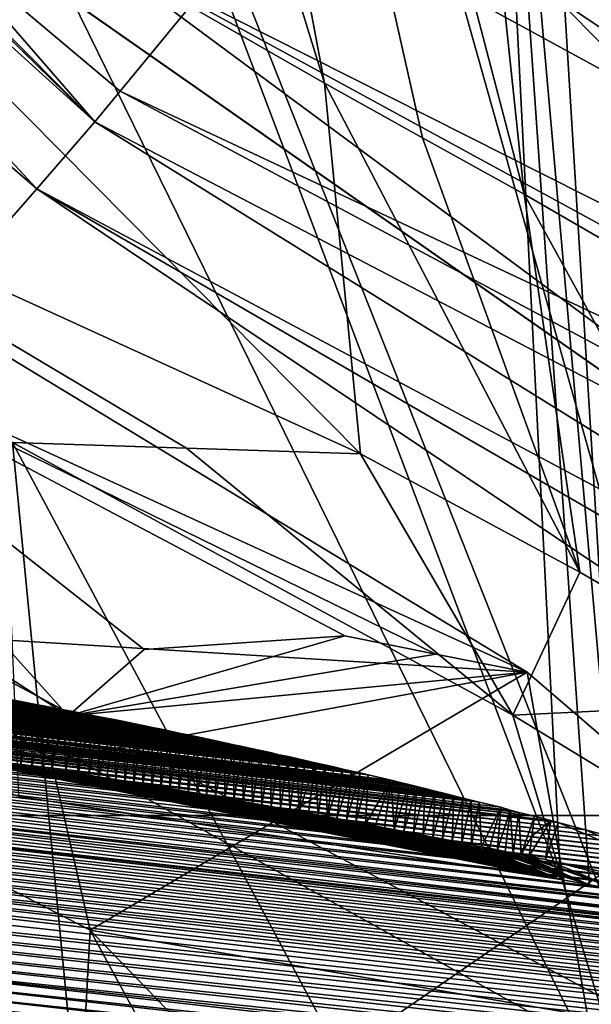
# Model space of a CAD drawing. Header units: metres. Extents: x -147 to 294, y -23 to 81.
# Tile 474 of 656: x 222.073 to 222.963, y 28.806 to 30.339. Entities that reach past the tile are written whole.
import ezdxf

# ---------------------------------------------------------------- set-up
doc = ezdxf.new("R2010")
doc.units = ezdxf.units.M
doc.layers.add('solid_AVA_153', color=7, linetype='CONTINUOUS')

msp = doc.modelspace()

# ---------------------------------------------------------------- linework, layer by layer
at = {"layer": 'solid_AVA_153'}
for points in [[(220.24173, 29.1, 9.224134), (218.073395, 81.099998, 12.624644), (222.790329, 81.099998, 6.709402)], [(222.565292, 38.169544, 6.891891), (220.24173, 29.1, 9.224134), (222.790329, 81.099998, 6.709402)], [(222.565292, 38.169544, 6.891891), (223.162842, 35.477192, 6.420528), (220.24173, 29.1, 9.224134)], [(221.985565, 36.865986, 32.606956), (220.241714, 29.1, 30.775841), (224.632568, 29.1, 34.570686)], [(224.632568, 31.37385, 34.570686), (221.985565, 36.865986, 32.606956), (224.632568, 29.1, 34.570686)], [(223.162842, 35.477192, 6.420528), (224.632568, 32.743221, 5.429315), (220.24173, 29.1, 9.224134)], [(218.182846, 35.026379, 228.362106), (222.514313, 34.498814, 232.500397), (204.339798, 28.468588, 240.075867)], [(224.174393, 34.929501, 38), (228.101791, 27.468554, 38), (222.297241, 30.633152, 38)], [(222.514313, 34.498814, 232.500397), (212.862183, 27.563307, 247.659729), (204.339798, 28.468588, 240.075867)], [(222.514313, 34.498814, 232.500397), (227.908951, 34.435314, 235.157318), (212.862183, 27.563307, 247.659729)], [(221.24762, 34.449966, 124.207291), (221.357468, 30.921225, 140.476303), (222.547424, 30.240072, 138.058868)], [(221.86644, 33.85693, 124.061935), (221.24762, 34.449966, 124.207291), (222.547424, 30.240072, 138.058868)], [(227.908951, 34.435314, 235.157318), (223.232788, 27.505173, 252.498367), (212.862183, 27.563307, 247.659729)], [(221.86644, 33.85693, 124.061935), (222.547424, 30.240072, 138.058868), (222.699951, 30.155346, 137.776871)], [(221.86644, 33.85693, 124.061935), (222.699951, 30.155346, 137.776871), (222.857971, 30.067533, 137.503128)], [(222.521591, 33.262112, 123.914391), (221.86644, 33.85693, 124.061935), (222.857971, 30.067533, 137.503128)], [(225.263565, 33.288773, 241.556229), (216.711533, 31.679268, 242.547348), (218.956741, 29.935701, 248.607071)], [(225.263565, 33.288773, 241.556229), (218.956741, 29.935701, 248.607071), (226.491364, 31.424479, 247.459839)], [(222.521591, 33.262112, 123.914391), (222.857971, 30.067533, 137.503128), (223.257751, 29.835901, 136.874527)], [(222.521591, 33.262112, 123.914391), (223.257751, 29.835901, 136.874527), (223.716171, 29.551384, 136.24408)], [(222.521591, 33.262112, 123.914391), (223.716171, 29.551384, 136.24408), (224.227463, 29.223354, 135.622894)], [(224.109406, 31.898439, 123.5681), (222.521591, 33.262112, 123.914391), (224.227463, 29.223354, 135.622894)], [(223.011887, 33.199589, 50.5), (222.460373, 30.827332, 50.5), (228.176102, 27.710812, 50.5)], [(224.632568, 32.743221, 5.429315), (224.632568, 29.1, 5.429315), (220.24173, 29.1, 9.224134)], [(221.971085, 31.492609, 146.534973), (222.914688, 28.999899, 144.061478), (222.071167, 29.129457, 146.239212)], [(221.971085, 31.492609, 146.534973), (222.794693, 31.366362, 144.408966), (222.914688, 28.999899, 144.061478)], [(226.491364, 31.424479, 247.459839), (218.956741, 29.935701, 248.607071), (221.847443, 28.231535, 254.425613)], [(226.491364, 31.424479, 247.459839), (221.847443, 28.231535, 254.425613), (228.048355, 29.52194, 253.271545)], [(225.496246, 29.358753, 50.400002), (222.927887, 31.077627, 50.400002), (223.215897, 31.428423, 50.400002)], [(222.960083, 28.991858, 143.944366), (222.914688, 28.999899, 144.061478), (222.794693, 31.366362, 144.408966)], [(223.005402, 28.983788, 143.827393), (222.960083, 28.991858, 143.944366), (222.794693, 31.366362, 144.408966)], [(222.860016, 31.354734, 144.240433), (223.005402, 28.983788, 143.827393), (222.794693, 31.366362, 144.408966)], [(223.279953, 28.932148, 143.119003), (223.005402, 28.983788, 143.827393), (222.860016, 31.354734, 144.240433)], [(223.279953, 28.932148, 143.119003), (222.860016, 31.354734, 144.240433), (223.156982, 31.299025, 143.474228)], [(222.189758, 30.180061, 38.055462), (221.004868, 31.252117, 38.055412), (221.048233, 31.295712, 38.190933)], [(221.339188, 31.013401, 38.190926), (222.189758, 30.180061, 38.055462), (221.048233, 31.295712, 38.190933)], [(221.004868, 31.252117, 38.055412), (222.099335, 30.075474, 38), (221.49115, 30.600357, 38)], [(222.189758, 30.180061, 38.055462), (222.099335, 30.075474, 38), (221.004868, 31.252117, 38.055412)], [(221.807129, 31.077074, 149.76059), (221.975128, 27.605038, 149.611633), (223.576447, 27.471943, 145.533325)], [(221.807129, 31.077074, 149.76059), (223.576447, 27.471943, 145.533325), (222.149841, 31.070599, 148.885986)], [(222.572556, 31.040831, 147.808945), (222.149841, 31.070599, 148.885986), (223.576447, 27.471943, 145.533325)], [(222.547134, 30.614708, 49.227219), (222.927887, 31.077627, 50.400002), (225.496246, 29.358753, 50.400002)], [(222.572556, 31.040831, 147.808945), (223.576447, 27.471943, 145.533325), (223.004745, 30.992598, 146.709229)], [(221.339188, 31.013401, 38.190926), (221.636749, 30.738062, 38.190926), (222.189758, 30.180061, 38.055462)], [(221.357468, 30.921225, 140.476303), (221.503906, 30.16527, 140.139145), (222.603516, 29.663128, 137.919418)], [(221.357468, 30.921225, 140.476303), (222.603516, 29.663128, 137.919418), (222.547424, 30.240072, 138.058868)], [(222.460373, 30.827332, 50.5), (222.103958, 30.404051, 38.313622), (224.592377, 28.664206, 38.313622)], [(222.460373, 30.827332, 50.5), (224.592377, 28.664206, 38.313622), (227.352844, 27.399733, 38.313622)], [(228.176102, 27.710812, 50.5), (222.460373, 30.827332, 50.5), (227.352844, 27.399733, 38.313622)], [(221.636749, 30.738062, 38.190926), (221.929825, 30.479431, 38.190926), (222.189758, 30.180061, 38.055462)], [(222.157486, 30.467249, 38.09269), (222.297241, 30.633152, 38), (228.101791, 27.468554, 38)], [(221.929825, 30.479431, 38.190926), (222.547134, 30.614708, 49.227219), (222.228928, 30.22769, 38.190937)], [(222.228928, 30.22769, 38.190937), (222.547134, 30.614708, 49.227219), (225.228378, 28.821478, 49.227386)], [(225.228378, 28.821478, 49.227386), (222.547134, 30.614708, 49.227219), (225.496246, 29.358753, 50.400002)], [(221.49115, 30.600357, 38), (222.099335, 30.075474, 38), (221.62825, 29.537205, 38)], [(221.929825, 30.479431, 38.190926), (222.228928, 30.22769, 38.190937), (222.189758, 30.180061, 38.055462)], [(224.592377, 28.664206, 38.313622), (222.103851, 30.403696, 38.300003), (222.157486, 30.467249, 38.09269)], [(228.038208, 27.261021, 38.092655), (222.157486, 30.467249, 38.09269), (228.101791, 27.468554, 38)], [(224.592377, 28.664206, 38.313622), (222.157486, 30.467249, 38.09269), (228.038208, 27.261021, 38.092655)], [(221.543335, 29.927948, 158.520676), (222.862808, 29.323078, 159.985733), (221.095047, 30.397751, 156.984726)], [(221.799728, 29.388422, 157.655777), (221.095047, 30.397751, 156.984726), (222.862808, 29.323078, 159.985733)], [(224.592377, 28.664206, 38.313622), (222.103958, 30.404051, 38.313622), (222.103851, 30.403696, 38.300003)], [(220.498215, 30.320166, 157.130875), (222.12178, 29.186125, 160.002274), (222.147919, 29.255039, 159.98378)], [(220.498215, 30.320166, 157.130875), (221.11293, 29.471909, 158.621078), (222.12178, 29.186125, 160.002274)], [(220.498215, 30.320166, 157.130875), (222.147919, 29.255039, 159.98378), (221.543335, 29.927948, 158.520676)], [(222.547424, 30.240072, 138.058868), (222.603516, 29.663128, 137.919418), (222.945053, 29.478512, 137.312317)], [(222.699951, 30.155346, 137.776871), (222.547424, 30.240072, 138.058868), (222.945053, 29.478512, 137.312317)], [(228.097473, 27.098291, 38.190937), (222.189758, 30.180061, 38.055462), (222.228928, 30.22769, 38.190937)], [(228.097473, 27.098291, 38.190937), (222.228928, 30.22769, 38.190937), (225.228378, 28.821478, 49.227386)], [(220.949295, 30.176094, 139.882385), (220.974731, 27.993172, 139.75235), (222.276581, 27.466457, 137.098846)], [(220.949295, 30.176094, 139.882385), (222.276581, 27.466457, 137.098846), (222.061737, 29.680597, 137.63327)], [(225.98349, 27.823011, 38.055454), (222.099335, 30.075474, 38), (222.189758, 30.180061, 38.055462)], [(228.097473, 27.098291, 38.190937), (225.98349, 27.823011, 38.055454), (222.189758, 30.180061, 38.055462)], [(221.503906, 30.16527, 140.139145), (222.061737, 29.680597, 137.63327), (222.332611, 29.671864, 137.776337)], [(221.503906, 30.16527, 140.139145), (222.332611, 29.671864, 137.776337), (222.603516, 29.663128, 137.919418)], [(222.857971, 30.067533, 137.503128), (222.699951, 30.155346, 137.776871), (222.945053, 29.478512, 137.312317)], [(222.099335, 30.075474, 38), (227.823776, 26.230906, 38), (221.62825, 29.537205, 38)], [(222.099335, 30.075474, 38), (228.039078, 26.907436, 38), (227.823776, 26.230906, 38)], [(225.98349, 27.823011, 38.055454), (228.039078, 26.907436, 38), (222.099335, 30.075474, 38)], [(222.857971, 30.067533, 137.503128), (222.945053, 29.478512, 137.312317), (223.292145, 29.277872, 136.768433)], [(223.257751, 29.835901, 136.874527), (222.857971, 30.067533, 137.503128), (223.292145, 29.277872, 136.768433)], [(221.543335, 29.927948, 158.520676), (222.147919, 29.255039, 159.98378), (222.266418, 29.358335, 159.961014)], [(221.543335, 29.927948, 158.520676), (222.266418, 29.358335, 159.961014), (222.579132, 29.379574, 159.963776)], [(221.543335, 29.927948, 158.520676), (222.579132, 29.379574, 159.963776), (222.720688, 29.351255, 159.974426)], [(221.543335, 29.927948, 158.520676), (222.720688, 29.351255, 159.974426), (222.862808, 29.323078, 159.985733)], [(224.458939, 26.469027, 84.983925), (220.783752, 28.374807, 131.105652), (218.863419, 29.867844, 131.066833)], [(218.875504, 29.862972, 130.552444), (224.458939, 26.469027, 84.983925), (218.863419, 29.867844, 131.066833)], [(218.875504, 29.862972, 130.552444), (218.887512, 29.858025, 130.037415), (224.458939, 26.469027, 84.983925)], [(218.887512, 29.858025, 130.037415), (219.937012, 29.362209, 85.959236), (224.458939, 26.469027, 84.983925)], [(222.061737, 29.680597, 137.63327), (222.276581, 27.466457, 137.098846), (223.546783, 26.900122, 135.150711)], [(222.840347, 29.255819, 136.339417), (222.061737, 29.680597, 137.63327), (223.546783, 26.900122, 135.150711)], [(222.332611, 29.671864, 137.776337), (222.061737, 29.680597, 137.63327), (222.840347, 29.255819, 136.339417)], [(222.603516, 29.663128, 137.919418), (222.332611, 29.671864, 137.776337), (222.840347, 29.255819, 136.339417)], [(222.945053, 29.478512, 137.312317), (222.603516, 29.663128, 137.919418), (222.840347, 29.255819, 136.339417)], [(219.071075, 29.622458, 144.647842), (222.054535, 29.280773, 145.890991), (222.074249, 29.277145, 145.841125)], [(219.071075, 29.622458, 144.647842), (222.074249, 29.277145, 145.841125), (222.092606, 29.273733, 145.79483)], [(219.071075, 29.622458, 144.647842), (222.092606, 29.273733, 145.79483), (222.109787, 29.270506, 145.751587)], [(219.071075, 29.622458, 144.647842), (222.109787, 29.270506, 145.751587), (222.125992, 29.267433, 145.710892)], [(219.071075, 29.622458, 144.647842), (222.125992, 29.267433, 145.710892), (222.141418, 29.264479, 145.672211)], [(219.071075, 29.622458, 144.647842), (222.141418, 29.264479, 145.672211), (219.153427, 29.607035, 144.445129)], [(219.153427, 29.607035, 144.445129), (222.141418, 29.264479, 145.672211), (222.156342, 29.2616, 145.634903)], [(219.153427, 29.607035, 144.445129), (222.156342, 29.2616, 145.634903), (222.17067, 29.25881, 145.599136)], [(219.153427, 29.607035, 144.445129), (222.17067, 29.25881, 145.599136), (222.184235, 29.256151, 145.565353)], [(219.153427, 29.607035, 144.445129), (222.184235, 29.256151, 145.565353), (222.196976, 29.253633, 145.533707)], [(219.153427, 29.607035, 144.445129), (222.196976, 29.253633, 145.533707), (222.219955, 29.249052, 145.476669)], [(219.153427, 29.607035, 144.445129), (222.219955, 29.249052, 145.476669), (219.236404, 29.590776, 144.242538)], [(219.236404, 29.590776, 144.242538), (222.219955, 29.249052, 145.476669), (222.235168, 29.245975, 145.439133)], [(219.236404, 29.590776, 144.242538), (222.321091, 29.228222, 145.228027), (222.334518, 29.225389, 145.195251)], [(219.358856, 29.565823, 143.94664), (219.236404, 29.590776, 144.242538), (222.334518, 29.225389, 145.195251)], [(219.236404, 29.590776, 144.242538), (222.307419, 29.231092, 145.26152), (222.321091, 29.228222, 145.228027)], [(219.236404, 29.590776, 144.242538), (222.293472, 29.234003, 145.295685), (222.307419, 29.231092, 145.26152)], [(219.236404, 29.590776, 144.242538), (222.279266, 29.236948, 145.330536), (222.293472, 29.234003, 145.295685)], [(219.236404, 29.590776, 144.242538), (222.264816, 29.239925, 145.366058), (222.279266, 29.236948, 145.330536)], [(219.236404, 29.590776, 144.242538), (222.250107, 29.242935, 145.402267), (222.264816, 29.239925, 145.366058)], [(219.236404, 29.590776, 144.242538), (222.235168, 29.245975, 145.439133), (222.250107, 29.242935, 145.402267)], [(219.358856, 29.565823, 143.94664), (222.432938, 29.204182, 144.956039), (222.447952, 29.200882, 144.919724)], [(219.482773, 29.539204, 143.649414), (219.358856, 29.565823, 143.94664), (222.447952, 29.200882, 144.919724)], [(219.358856, 29.565823, 143.94664), (222.419754, 29.207064, 144.987961), (222.432938, 29.204182, 144.956039)], [(219.358856, 29.565823, 143.94664), (222.406296, 29.209991, 145.020569), (222.419754, 29.207064, 144.987961)], [(219.358856, 29.565823, 143.94664), (222.392578, 29.212967, 145.053864), (222.406296, 29.209991, 145.020569)], [(219.358856, 29.565823, 143.94664), (222.37854, 29.215992, 145.087952), (222.392578, 29.212967, 145.053864)], [(219.358856, 29.565823, 143.94664), (222.364182, 29.219074, 145.122894), (222.37854, 29.215992, 145.087952)], [(219.358856, 29.565823, 143.94664), (222.349518, 29.222206, 145.158646), (222.364182, 29.219074, 145.122894)], [(219.358856, 29.565823, 143.94664), (222.334518, 29.225389, 145.195251), (222.349518, 29.222206, 145.158646)], [(219.482773, 29.539204, 143.649414), (222.547592, 29.178631, 144.679871), (222.562042, 29.175356, 144.645248)], [(219.60817, 29.51091, 143.350876), (219.482773, 29.539204, 143.649414), (222.562042, 29.175356, 144.645248)], [(219.482773, 29.539204, 143.649414), (222.5327, 29.181995, 144.715622), (222.547592, 29.178631, 144.679871)], [(219.482773, 29.539204, 143.649414), (222.517349, 29.185448, 144.752487), (222.5327, 29.181995, 144.715622)], [(219.482773, 29.539204, 143.649414), (222.504211, 29.188395, 144.784103), (222.517349, 29.185448, 144.752487)], [(219.482773, 29.539204, 143.649414), (222.490692, 29.191414, 144.816635), (222.504211, 29.188395, 144.784103)], [(219.482773, 29.539204, 143.649414), (222.476822, 29.194496, 144.850037), (222.490692, 29.191414, 144.816635)], [(219.482773, 29.539204, 143.649414), (222.462585, 29.197651, 144.884369), (222.476822, 29.194496, 144.850037)], [(219.482773, 29.539204, 143.649414), (222.447952, 29.200882, 144.919724), (222.462585, 29.197651, 144.884369)], [(221.62825, 29.537205, 38), (227.823776, 26.230906, 38), (221.226196, 29.04356, 38.263844)], [(228.048355, 29.52194, 253.271545), (221.847443, 28.231535, 254.425613), (225.812836, 26.695839, 259.777283)], [(219.60817, 29.51091, 143.350876), (222.691299, 29.144798, 144.336761), (219.735031, 29.480928, 143.051025)], [(219.60817, 29.51091, 143.350876), (222.678452, 29.14798, 144.36734), (222.691299, 29.144798, 144.336761)], [(219.60817, 29.51091, 143.350876), (222.665085, 29.151245, 144.399139), (222.678452, 29.14798, 144.36734)], [(219.60817, 29.51091, 143.350876), (222.651184, 29.154602, 144.432266), (222.665085, 29.151245, 144.399139)], [(219.60817, 29.51091, 143.350876), (222.615463, 29.163055, 144.517441), (222.651184, 29.154602, 144.432266)], [(219.60817, 29.51091, 143.350876), (222.602768, 29.16601, 144.54776), (222.615463, 29.163055, 144.517441)], [(219.60817, 29.51091, 143.350876), (222.58963, 29.169044, 144.579193), (222.602768, 29.16601, 144.54776)], [(219.60817, 29.51091, 143.350876), (222.57605, 29.172159, 144.611679), (222.58963, 29.169044, 144.579193)], [(219.60817, 29.51091, 143.350876), (222.562042, 29.175356, 144.645248), (222.57605, 29.172159, 144.611679)], [(222.719467, 29.13769, 144.269867), (219.76236, 29.474318, 142.986816), (219.735031, 29.480928, 143.051025)], [(222.703674, 29.141699, 144.307358), (222.719467, 29.13769, 144.269867), (219.735031, 29.480928, 143.051025)], [(222.691299, 29.144798, 144.336761), (222.703674, 29.141699, 144.307358), (219.735031, 29.480928, 143.051025)], [(222.787933, 29.12075, 144.107544), (219.841064, 29.454798, 142.801727), (219.76236, 29.474318, 142.986816)], [(222.775467, 29.123667, 144.13707), (222.787933, 29.12075, 144.107544), (219.76236, 29.474318, 142.986816)], [(222.762436, 29.126829, 144.167969), (222.775467, 29.123667, 144.13707), (219.76236, 29.474318, 142.986816)], [(222.748825, 29.13022, 144.200241), (222.762436, 29.126829, 144.167969), (219.76236, 29.474318, 142.986816)], [(222.734512, 29.133848, 144.234177), (222.748825, 29.13022, 144.200241), (219.76236, 29.474318, 142.986816)], [(222.719467, 29.13769, 144.269867), (222.734512, 29.133848, 144.234177), (219.76236, 29.474318, 142.986816)], [(221.11293, 29.471909, 158.621078), (222.06839, 26.832521, 159.210815), (222.182434, 28.921272, 160.095566)], [(221.11293, 29.471909, 158.621078), (222.182434, 28.921272, 160.095566), (222.12178, 29.186125, 160.002274)], [(223.292145, 29.277872, 136.768433), (222.945053, 29.478512, 137.312317), (222.840347, 29.255819, 136.339417)], [(219.841064, 29.454798, 142.801727), (222.874039, 29.098736, 143.904007), (221.396164, 29.266766, 143.26004)], [(222.850006, 29.104538, 143.960785), (222.874039, 29.098736, 143.904007), (219.841064, 29.454798, 142.801727)], [(222.836349, 29.10813, 143.993042), (222.850006, 29.104538, 143.960785), (219.841064, 29.454798, 142.801727)], [(222.821732, 29.112673, 144.027527), (222.836349, 29.10813, 143.993042), (219.841064, 29.454798, 142.801727)], [(222.787933, 29.12075, 144.107544), (222.821732, 29.112673, 144.027527), (219.841064, 29.454798, 142.801727)], [(219.958084, 29.424603, 142.526672), (222.911224, 29.088985, 143.816299), (222.953674, 29.077707, 143.716278)], [(220.010361, 29.410732, 142.404633), (219.958084, 29.424603, 142.526672), (222.953674, 29.077707, 143.716278)], [(222.899445, 29.092072, 143.84407), (222.911224, 29.088985, 143.816299), (219.958084, 29.424603, 142.526672)], [(222.874039, 29.098736, 143.904007), (219.958084, 29.424603, 142.526672), (221.396164, 29.266766, 143.26004)], [(222.899445, 29.092072, 143.84407), (219.958084, 29.424603, 142.526672), (222.874039, 29.098736, 143.904007)], [(220.010361, 29.410732, 142.404633), (222.953674, 29.077707, 143.716278), (222.996216, 29.066244, 143.616287)], [(220.062378, 29.396711, 142.283569), (220.010361, 29.410732, 142.404633), (222.996216, 29.066244, 143.616287)], [(220.062378, 29.396711, 142.283569), (222.996216, 29.066244, 143.616287), (223.038849, 29.0546, 143.516312)], [(220.114151, 29.38254, 142.163467), (220.062378, 29.396711, 142.283569), (223.038849, 29.0546, 143.516312)], [(220.114151, 29.38254, 142.163467), (223.038849, 29.0546, 143.516312), (223.081558, 29.042772, 143.416367)], [(220.165649, 29.368221, 142.044296), (220.114151, 29.38254, 142.163467), (223.081558, 29.042772, 143.416367)], [(222.965698, 28.738258, 159.354446), (221.799728, 29.388422, 157.655777), (222.862808, 29.323078, 159.985733)], [(222.782074, 26.046171, 157.938217), (221.799728, 29.388422, 157.655777), (222.965698, 28.738258, 159.354446)], [(221.876709, 26.503416, 156.244537), (221.799728, 29.388422, 157.655777), (222.782074, 26.046171, 157.938217)], [(222.579132, 29.379574, 159.963776), (222.266418, 29.358335, 159.961014), (222.147919, 29.255039, 159.98378)], [(222.720688, 29.351255, 159.974426), (222.579132, 29.379574, 159.963776), (222.147919, 29.255039, 159.98378)], [(220.165649, 29.368221, 142.044296), (223.081558, 29.042772, 143.416367), (223.124344, 29.03079, 143.316467)], [(220.216919, 29.353756, 141.926041), (220.165649, 29.368221, 142.044296), (223.124344, 29.03079, 143.316467)], [(219.937012, 29.362209, 85.959236), (219.959366, 29.352041, 85.019844), (224.458939, 26.469027, 84.983925)], [(219.959366, 29.352041, 85.019844), (221.058853, 28.840235, 38.892883), (224.139603, 26.780771, 38.896542)], [(224.458939, 26.469027, 84.983925), (219.959366, 29.352041, 85.019844), (224.139603, 26.780771, 38.896542)], [(220.216919, 29.353756, 141.926041), (223.167206, 29.018925, 143.21669), (223.210159, 29.006958, 143.116974)], [(220.267944, 29.339146, 141.808716), (220.216919, 29.353756, 141.926041), (223.210159, 29.006958, 143.116974)], [(220.216919, 29.353756, 141.926041), (223.124344, 29.03079, 143.316467), (223.167206, 29.018925, 143.21669)], [(222.862808, 29.323078, 159.985733), (222.720688, 29.351255, 159.974426), (222.147919, 29.255039, 159.98378)], [(220.267944, 29.339146, 141.808716), (223.210159, 29.006958, 143.116974), (223.253189, 28.994526, 143.017197)], [(220.318741, 29.324396, 141.692276), (220.267944, 29.339146, 141.808716), (223.253189, 28.994526, 143.017197)], [(220.318741, 29.324396, 141.692276), (223.253189, 28.994526, 143.017197), (223.296326, 28.981266, 142.917236)], [(220.369324, 29.309507, 141.576736), (220.318741, 29.324396, 141.692276), (223.296326, 28.981266, 142.917236)], [(222.862808, 29.323078, 159.985733), (222.12178, 29.186125, 160.002274), (222.182434, 28.921272, 160.095566)], [(222.862808, 29.323078, 159.985733), (222.147919, 29.255039, 159.98378), (222.12178, 29.186125, 160.002274)], [(223.617554, 28.673346, 160.289322), (222.862808, 29.323078, 159.985733), (222.182434, 28.921272, 160.095566)], [(222.965698, 28.738258, 159.354446), (222.862808, 29.323078, 159.985733), (223.617554, 28.673346, 160.289322)], [(220.369324, 29.309507, 141.576736), (223.296326, 28.981266, 142.917236), (223.339584, 28.966959, 142.817017)], [(220.419693, 29.294485, 141.462082), (220.369324, 29.309507, 141.576736), (223.339584, 28.966959, 142.817017)], [(220.419693, 29.294485, 141.462082), (223.339584, 28.966959, 142.817017), (223.382935, 28.951874, 142.716629)], [(220.469849, 29.279327, 141.348297), (220.419693, 29.294485, 141.462082), (223.382935, 28.951874, 142.716629)], [(220.469849, 29.279327, 141.348297), (223.382935, 28.951874, 142.716629), (223.426392, 28.936039, 142.616104)], [(220.519821, 29.264042, 141.235367), (220.469849, 29.279327, 141.348297), (223.426392, 28.936039, 142.616104)], [(222.055344, 29.181501, 145.860764), (222.074249, 29.277145, 145.841125), (222.054535, 29.280773, 145.890991)], [(222.055344, 29.181501, 145.860764), (222.074219, 29.17873, 145.813293), (222.074249, 29.277145, 145.841125)], [(222.074219, 29.17873, 145.813293), (222.092606, 29.273733, 145.79483), (222.074249, 29.277145, 145.841125)], [(222.074219, 29.17873, 145.813293), (222.09169, 29.176134, 145.76947), (222.092606, 29.273733, 145.79483)], [(222.09169, 29.176134, 145.76947), (222.109787, 29.270506, 145.751587), (222.092606, 29.273733, 145.79483)], [(223.292145, 29.277872, 136.768433), (222.840347, 29.255819, 136.339417), (223.916382, 28.600883, 134.967514)], [(220.519821, 29.264042, 141.235367), (223.426392, 28.936039, 142.616104), (223.46994, 28.919453, 142.515442)], [(220.569595, 29.248629, 141.123291), (220.519821, 29.264042, 141.235367), (223.46994, 28.919453, 142.515442)], [(222.09169, 29.176134, 145.76947), (222.107864, 29.173704, 145.729004), (222.109787, 29.270506, 145.751587)], [(222.107864, 29.173704, 145.729004), (222.125992, 29.267433, 145.710892), (222.109787, 29.270506, 145.751587)], [(222.107864, 29.173704, 145.729004), (222.122818, 29.171431, 145.691635), (222.125992, 29.267433, 145.710892)], [(222.122818, 29.171431, 145.691635), (222.141418, 29.264479, 145.672211), (222.125992, 29.267433, 145.710892)], [(222.122818, 29.171431, 145.691635), (222.14447, 29.1681, 145.637695), (222.141418, 29.264479, 145.672211)], [(222.14447, 29.1681, 145.637695), (222.156342, 29.2616, 145.634903), (222.141418, 29.264479, 145.672211)], [(222.14447, 29.1681, 145.637695), (222.163574, 29.165119, 145.59024), (222.156342, 29.2616, 145.634903)], [(222.163574, 29.165119, 145.59024), (222.17067, 29.25881, 145.599136), (222.156342, 29.2616, 145.634903)], [(222.163574, 29.165119, 145.59024), (222.184235, 29.256151, 145.565353), (222.17067, 29.25881, 145.599136)], [(222.163574, 29.165119, 145.59024), (222.18045, 29.162458, 145.548462), (222.184235, 29.256151, 145.565353)], [(222.18045, 29.162458, 145.548462), (222.196976, 29.253633, 145.533707), (222.184235, 29.256151, 145.565353)], [(220.569595, 29.248629, 141.123291), (223.504425, 28.896738, 142.411163), (223.471405, 28.915731, 142.347443)], [(220.619186, 29.233091, 141.012054), (220.569595, 29.248629, 141.123291), (223.471405, 28.915731, 142.347443)], [(220.569595, 29.248629, 141.123291), (223.46994, 28.919453, 142.515442), (223.504425, 28.896738, 142.411163)], [(222.18045, 29.162458, 145.548462), (222.195343, 29.160082, 145.511658), (222.196976, 29.253633, 145.533707)], [(222.195343, 29.160082, 145.511658), (222.219955, 29.249052, 145.476669), (222.196976, 29.253633, 145.533707)], [(222.195343, 29.160082, 145.511658), (222.208405, 29.157978, 145.479401), (222.219955, 29.249052, 145.476669)], [(222.222351, 29.155701, 145.445251), (222.219955, 29.249052, 145.476669), (222.208405, 29.157978, 145.479401)], [(222.235168, 29.245975, 145.439133), (222.219955, 29.249052, 145.476669), (222.222351, 29.155701, 145.445251)], [(222.235168, 29.245975, 145.439133), (222.222351, 29.155701, 145.445251), (222.236313, 29.153406, 145.411057)], [(222.235168, 29.245975, 145.439133), (222.236313, 29.153406, 145.411057), (222.250107, 29.242935, 145.402267)], [(222.250107, 29.242935, 145.402267), (222.236313, 29.153406, 145.411057), (222.250305, 29.151091, 145.376801)], [(222.250107, 29.242935, 145.402267), (222.250305, 29.151091, 145.376801), (222.264816, 29.239925, 145.366058)], [(223.916382, 28.600883, 134.967514), (222.840347, 29.255819, 136.339417), (223.546783, 26.900122, 135.150711)], [(220.619186, 29.233091, 141.012054), (223.471405, 28.915731, 142.347443), (223.526581, 28.894558, 142.320724)], [(220.668594, 29.217432, 140.901642), (220.619186, 29.233091, 141.012054), (223.526581, 28.894558, 142.320724)], [(222.264816, 29.239925, 145.366058), (222.250305, 29.151091, 145.376801), (222.264328, 29.148758, 145.342514)], [(222.264816, 29.239925, 145.366058), (222.264328, 29.148758, 145.342514), (222.279266, 29.236948, 145.330536)], [(222.279266, 29.236948, 145.330536), (222.264328, 29.148758, 145.342514), (222.278381, 29.146404, 145.308182)], [(222.279266, 29.236948, 145.330536), (222.278381, 29.146404, 145.308182), (222.293472, 29.234003, 145.295685)], [(222.293472, 29.234003, 145.295685), (222.278381, 29.146404, 145.308182), (222.292465, 29.144032, 145.273819)], [(222.293472, 29.234003, 145.295685), (222.292465, 29.144032, 145.273819), (222.307419, 29.231092, 145.26152)], [(222.307419, 29.231092, 145.26152), (222.292465, 29.144032, 145.273819), (222.30658, 29.141638, 145.239395)], [(222.307419, 29.231092, 145.26152), (222.30658, 29.141638, 145.239395), (222.321091, 29.228222, 145.228027)], [(222.321091, 29.228222, 145.228027), (222.30658, 29.141638, 145.239395), (222.320724, 29.139225, 145.204941)], [(222.321091, 29.228222, 145.228027), (222.320724, 29.139225, 145.204941), (222.334518, 29.225389, 145.195251)], [(222.334518, 29.225389, 145.195251), (222.320724, 29.139225, 145.204941), (222.3349, 29.136791, 145.170441)], [(222.334518, 29.225389, 145.195251), (222.3349, 29.136791, 145.170441), (222.349518, 29.222206, 145.158646)], [(220.668594, 29.217432, 140.901642), (223.526581, 28.894558, 142.320724), (223.587463, 28.877687, 142.209778)], [(220.717834, 29.201654, 140.792068), (220.668594, 29.217432, 140.901642), (223.587463, 28.877687, 142.209778)], [(222.349518, 29.222206, 145.158646), (222.3349, 29.136791, 145.170441), (222.349121, 29.134338, 145.135895)], [(222.349518, 29.222206, 145.158646), (222.349121, 29.134338, 145.135895), (222.364182, 29.219074, 145.122894)], [(222.364182, 29.219074, 145.122894), (222.349121, 29.134338, 145.135895), (222.363358, 29.131863, 145.101318)], [(222.364182, 29.219074, 145.122894), (222.363358, 29.131863, 145.101318), (222.37854, 29.215992, 145.087952)], [(222.37854, 29.215992, 145.087952), (222.363358, 29.131863, 145.101318), (222.37764, 29.129368, 145.066681)], [(222.37854, 29.215992, 145.087952), (222.37764, 29.129368, 145.066681), (222.392578, 29.212967, 145.053864)], [(222.392578, 29.212967, 145.053864), (222.37764, 29.129368, 145.066681), (222.391953, 29.12685, 145.032028)], [(222.392578, 29.212967, 145.053864), (222.391953, 29.12685, 145.032028), (222.406296, 29.209991, 145.020569)], [(222.406296, 29.209991, 145.020569), (222.391953, 29.12685, 145.032028), (222.406311, 29.124311, 144.997314)], [(222.406296, 29.209991, 145.020569), (222.406311, 29.124311, 144.997314), (222.419754, 29.207064, 144.987961)], [(220.717834, 29.201654, 140.792068), (223.666138, 28.86137, 142.123001), (223.681396, 28.864466, 142.083755)], [(220.717834, 29.201654, 140.792068), (223.587463, 28.877687, 142.209778), (223.666138, 28.86137, 142.123001)], [(220.717834, 29.201654, 140.792068), (223.681396, 28.864466, 142.083755), (223.69722, 28.858509, 142.042908)], [(220.766907, 29.185762, 140.683304), (220.717834, 29.201654, 140.792068), (223.69722, 28.858509, 142.042908)], [(222.914688, 28.999899, 144.061478), (221.917603, 29.200634, 146.209671), (221.901062, 29.202808, 146.251816)], [(222.071167, 29.129457, 146.239212), (222.914688, 28.999899, 144.061478), (221.901062, 29.202808, 146.251816)], [(222.914688, 28.999899, 144.061478), (221.933472, 29.198526, 146.169296), (221.917603, 29.200634, 146.209671)], [(222.914688, 28.999899, 144.061478), (221.948685, 29.196482, 146.130615), (221.933472, 29.198526, 146.169296)], [(222.914688, 28.999899, 144.061478), (221.963272, 29.194498, 146.093552), (221.948685, 29.196482, 146.130615)], [(222.419754, 29.207064, 144.987961), (222.406311, 29.124311, 144.997314), (222.420715, 29.121746, 144.962585)], [(222.419754, 29.207064, 144.987961), (222.420715, 29.121746, 144.962585), (222.432938, 29.204182, 144.956039)], [(222.432938, 29.204182, 144.956039), (222.420715, 29.121746, 144.962585), (222.43515, 29.119158, 144.927795)], [(222.432938, 29.204182, 144.956039), (222.43515, 29.119158, 144.927795), (222.447952, 29.200882, 144.919724)], [(222.447952, 29.200882, 144.919724), (222.43515, 29.119158, 144.927795), (222.449631, 29.116543, 144.89299)], [(222.447952, 29.200882, 144.919724), (222.449631, 29.116543, 144.89299), (222.462585, 29.197651, 144.884369)], [(222.462585, 29.197651, 144.884369), (222.449631, 29.116543, 144.89299), (222.464157, 29.113907, 144.858139)], [(222.462585, 29.197651, 144.884369), (222.464157, 29.113907, 144.858139), (222.476822, 29.194496, 144.850037)], [(220.766907, 29.185762, 140.683304), (223.69722, 28.858509, 142.042908), (223.733002, 28.845703, 141.950531)], [(220.815811, 29.169758, 140.575333), (220.766907, 29.185762, 140.683304), (223.733002, 28.845703, 141.950531)], [(222.914688, 28.999899, 144.061478), (221.989044, 29.190947, 146.028198), (221.963272, 29.194498, 146.093552)], [(222.914688, 28.999899, 144.061478), (222.012878, 29.187601, 145.967865), (221.989044, 29.190947, 146.028198)], [(222.914688, 28.999899, 144.061478), (222.034927, 29.184456, 145.912186), (222.012878, 29.187601, 145.967865)], [(222.914688, 28.999899, 144.061478), (222.055344, 29.181501, 145.860764), (222.034927, 29.184456, 145.912186)], [(222.914688, 28.999899, 144.061478), (222.074219, 29.17873, 145.813293), (222.055344, 29.181501, 145.860764)], [(222.476822, 29.194496, 144.850037), (222.464157, 29.113907, 144.858139), (222.478714, 29.111248, 144.823242)], [(222.476822, 29.194496, 144.850037), (222.478714, 29.111248, 144.823242), (222.490692, 29.191414, 144.816635)], [(222.490692, 29.191414, 144.816635), (222.478714, 29.111248, 144.823242), (222.493301, 29.108568, 144.788315)], [(222.490692, 29.191414, 144.816635), (222.493301, 29.108568, 144.788315), (222.504211, 29.188395, 144.784103)], [(222.504211, 29.188395, 144.784103), (222.493301, 29.108568, 144.788315), (222.507935, 29.105869, 144.753342)], [(222.504211, 29.188395, 144.784103), (222.507935, 29.105869, 144.753342), (222.517349, 29.185448, 144.752487)], [(222.517349, 29.185448, 144.752487), (222.507935, 29.105869, 144.753342), (222.5327, 29.181995, 144.715622)], [(222.5327, 29.181995, 144.715622), (222.507935, 29.105869, 144.753342), (222.522598, 29.103153, 144.718323)], [(222.5327, 29.181995, 144.715622), (222.522598, 29.103153, 144.718323), (222.537277, 29.100416, 144.683273)], [(222.5327, 29.181995, 144.715622), (222.537277, 29.100416, 144.683273), (222.547592, 29.178631, 144.679871)], [(220.815811, 29.169758, 140.575333), (223.733002, 28.845703, 141.950531), (223.768829, 28.832783, 141.858063)], [(220.864609, 29.153631, 140.468079), (220.815811, 29.169758, 140.575333), (223.768829, 28.832783, 141.858063)], [(222.914688, 28.999899, 144.061478), (222.09169, 29.176134, 145.76947), (222.074219, 29.17873, 145.813293)], [(222.914688, 28.999899, 144.061478), (222.107864, 29.173704, 145.729004), (222.09169, 29.176134, 145.76947)], [(222.914688, 28.999899, 144.061478), (222.122818, 29.171431, 145.691635), (222.107864, 29.173704, 145.729004)], [(222.914688, 28.999899, 144.061478), (222.14447, 29.1681, 145.637695), (222.122818, 29.171431, 145.691635)], [(222.914688, 28.999899, 144.061478), (222.163574, 29.165119, 145.59024), (222.14447, 29.1681, 145.637695)], [(222.914688, 28.999899, 144.061478), (222.18045, 29.162458, 145.548462), (222.163574, 29.165119, 145.59024)], [(222.547592, 29.178631, 144.679871), (222.537277, 29.100416, 144.683273), (222.552002, 29.097664, 144.648163)], [(222.547592, 29.178631, 144.679871), (222.552002, 29.097664, 144.648163), (222.562042, 29.175356, 144.645248)], [(222.562042, 29.175356, 144.645248), (222.552002, 29.097664, 144.648163), (222.57605, 29.172159, 144.611679)], [(222.57605, 29.172159, 144.611679), (222.552002, 29.097664, 144.648163), (222.566742, 29.094896, 144.613022)], [(222.57605, 29.172159, 144.611679), (222.566742, 29.094896, 144.613022), (222.58963, 29.169044, 144.579193)], [(222.58963, 29.169044, 144.579193), (222.566742, 29.094896, 144.613022), (222.581497, 29.092113, 144.577835)], [(222.58963, 29.169044, 144.579193), (222.581497, 29.092113, 144.577835), (222.602768, 29.16601, 144.54776)], [(222.602768, 29.16601, 144.54776), (222.581497, 29.092113, 144.577835), (222.596283, 29.089317, 144.542603)], [(222.602768, 29.16601, 144.54776), (222.596283, 29.089317, 144.542603), (222.615463, 29.163055, 144.517441)], [(220.864609, 29.153631, 140.468079), (223.768829, 28.832783, 141.858063), (223.804703, 28.819704, 141.765472)], [(220.9133, 29.137381, 140.361496), (220.864609, 29.153631, 140.468079), (223.804703, 28.819704, 141.765472)], [(222.914688, 28.999899, 144.061478), (222.195343, 29.160082, 145.511658), (222.18045, 29.162458, 145.548462)], [(222.914688, 28.999899, 144.061478), (222.208405, 29.157978, 145.479401), (222.195343, 29.160082, 145.511658)], [(222.914688, 28.999899, 144.061478), (222.222351, 29.155701, 145.445251), (222.208405, 29.157978, 145.479401)], [(222.914688, 28.999899, 144.061478), (222.236313, 29.153406, 145.411057), (222.222351, 29.155701, 145.445251)], [(222.914688, 28.999899, 144.061478), (222.250305, 29.151091, 145.376801), (222.236313, 29.153406, 145.411057)], [(222.914688, 28.999899, 144.061478), (222.264328, 29.148758, 145.342514), (222.250305, 29.151091, 145.376801)], [(222.914688, 28.999899, 144.061478), (222.278381, 29.146404, 145.308182), (222.264328, 29.148758, 145.342514)], [(222.615463, 29.163055, 144.517441), (222.596283, 29.089317, 144.542603), (222.611099, 29.086504, 144.507324)], [(222.615463, 29.163055, 144.517441), (222.611099, 29.086504, 144.507324), (222.651184, 29.154602, 144.432266)], [(222.651184, 29.154602, 144.432266), (222.611099, 29.086504, 144.507324), (222.625946, 29.083672, 144.472015)], [(222.651184, 29.154602, 144.432266), (222.625946, 29.083672, 144.472015), (222.640823, 29.08082, 144.436646)], [(222.651184, 29.154602, 144.432266), (222.640823, 29.08082, 144.436646), (222.655746, 29.077948, 144.40126)], [(222.651184, 29.154602, 144.432266), (222.655746, 29.077948, 144.40126), (222.665085, 29.151245, 144.399139)], [(222.665085, 29.151245, 144.399139), (222.655746, 29.077948, 144.40126), (222.678452, 29.14798, 144.36734)], [(220.9133, 29.137381, 140.361496), (223.804703, 28.819704, 141.765472), (223.840622, 28.806461, 141.672775)], [(220.961868, 29.121017, 140.25563), (220.9133, 29.137381, 140.361496), (223.840622, 28.806461, 141.672775)], [(222.914688, 28.999899, 144.061478), (222.292465, 29.144032, 145.273819), (222.278381, 29.146404, 145.308182)], [(222.914688, 28.999899, 144.061478), (222.30658, 29.141638, 145.239395), (222.292465, 29.144032, 145.273819)], [(222.914688, 28.999899, 144.061478), (222.320724, 29.139225, 145.204941), (222.30658, 29.141638, 145.239395)], [(222.914688, 28.999899, 144.061478), (222.3349, 29.136791, 145.170441), (222.320724, 29.139225, 145.204941)], [(222.914688, 28.999899, 144.061478), (222.349121, 29.134338, 145.135895), (222.3349, 29.136791, 145.170441)], [(222.914688, 28.999899, 144.061478), (222.363358, 29.131863, 145.101318), (222.349121, 29.134338, 145.135895)], [(222.678452, 29.14798, 144.36734), (222.655746, 29.077948, 144.40126), (222.670685, 29.075058, 144.365814)], [(222.678452, 29.14798, 144.36734), (222.670685, 29.075058, 144.365814), (222.691299, 29.144798, 144.336761)], [(222.691299, 29.144798, 144.336761), (222.670685, 29.075058, 144.365814), (222.685669, 29.072147, 144.330338)], [(222.691299, 29.144798, 144.336761), (222.685669, 29.072147, 144.330338), (222.703674, 29.141699, 144.307358)], [(222.703674, 29.141699, 144.307358), (222.685669, 29.072147, 144.330338), (222.700699, 29.069218, 144.29483)], [(222.703674, 29.141699, 144.307358), (222.700699, 29.069218, 144.29483), (222.719467, 29.13769, 144.269867)], [(222.719467, 29.13769, 144.269867), (222.700699, 29.069218, 144.29483), (222.715744, 29.066269, 144.259277)], [(222.719467, 29.13769, 144.269867), (222.715744, 29.066269, 144.259277), (222.734512, 29.133848, 144.234177)], [(222.734512, 29.133848, 144.234177), (222.715744, 29.066269, 144.259277), (222.730835, 29.063299, 144.223679)], [(222.734512, 29.133848, 144.234177), (222.730835, 29.063299, 144.223679), (222.748825, 29.13022, 144.200241)], [(220.961868, 29.121017, 140.25563), (223.840622, 28.806461, 141.672775), (223.876602, 28.793053, 141.579941)], [(221.010315, 29.104546, 140.150497), (220.961868, 29.121017, 140.25563), (223.876602, 28.793053, 141.579941)], [(222.914688, 28.999899, 144.061478), (222.37764, 29.129368, 145.066681), (222.363358, 29.131863, 145.101318)], [(222.914688, 28.999899, 144.061478), (222.391953, 29.12685, 145.032028), (222.37764, 29.129368, 145.066681)], [(222.914688, 28.999899, 144.061478), (222.406311, 29.124311, 144.997314), (222.391953, 29.12685, 145.032028)], [(222.914688, 28.999899, 144.061478), (222.420715, 29.121746, 144.962585), (222.406311, 29.124311, 144.997314)], [(222.914688, 28.999899, 144.061478), (222.43515, 29.119158, 144.927795), (222.420715, 29.121746, 144.962585)], [(222.914688, 28.999899, 144.061478), (222.449631, 29.116543, 144.89299), (222.43515, 29.119158, 144.927795)], [(222.748825, 29.13022, 144.200241), (222.730835, 29.063299, 144.223679), (222.745956, 29.060308, 144.188049)], [(222.748825, 29.13022, 144.200241), (222.745956, 29.060308, 144.188049), (222.762436, 29.126829, 144.167969)], [(222.762436, 29.126829, 144.167969), (222.745956, 29.060308, 144.188049), (222.761124, 29.057297, 144.15239)], [(222.762436, 29.126829, 144.167969), (222.761124, 29.057297, 144.15239), (222.775467, 29.123667, 144.13707)], [(222.775467, 29.123667, 144.13707), (222.761124, 29.057297, 144.15239), (222.776337, 29.054266, 144.116684)], [(222.775467, 29.123667, 144.13707), (222.776337, 29.054266, 144.116684), (222.787933, 29.12075, 144.107544)], [(222.787933, 29.12075, 144.107544), (222.776337, 29.054266, 144.116684), (222.79158, 29.051212, 144.080933)], [(222.787933, 29.12075, 144.107544), (222.79158, 29.051212, 144.080933), (222.821732, 29.112673, 144.027527)], [(221.010315, 29.104546, 140.150497), (223.876602, 28.793053, 141.579941), (223.912628, 28.779482, 141.486984)], [(221.05864, 29.087973, 140.046082), (221.010315, 29.104546, 140.150497), (223.912628, 28.779482, 141.486984)], [(222.914688, 28.999899, 144.061478), (222.464157, 29.113907, 144.858139), (222.449631, 29.116543, 144.89299)], [(222.914688, 28.999899, 144.061478), (222.478714, 29.111248, 144.823242), (222.464157, 29.113907, 144.858139)], [(222.914688, 28.999899, 144.061478), (222.493301, 29.108568, 144.788315), (222.478714, 29.111248, 144.823242)], [(222.914688, 28.999899, 144.061478), (222.507935, 29.105869, 144.753342), (222.493301, 29.108568, 144.788315)], [(222.914688, 28.999899, 144.061478), (222.522598, 29.103153, 144.718323), (222.507935, 29.105869, 144.753342)], [(222.914688, 28.999899, 144.061478), (222.537277, 29.100416, 144.683273), (222.522598, 29.103153, 144.718323)], [(222.804001, 29.048801, 144.051804), (222.821732, 29.112673, 144.027527), (222.79158, 29.051212, 144.080933)], [(222.816406, 29.046305, 144.022629), (222.821732, 29.112673, 144.027527), (222.804001, 29.048801, 144.051804)], [(222.816406, 29.046305, 144.022629), (222.836349, 29.10813, 143.993042), (222.821732, 29.112673, 144.027527)], [(222.828827, 29.0438, 143.993454), (222.836349, 29.10813, 143.993042), (222.816406, 29.046305, 144.022629)], [(222.841248, 29.041288, 143.964264), (222.836349, 29.10813, 143.993042), (222.828827, 29.0438, 143.993454)], [(222.841248, 29.041288, 143.964264), (222.850006, 29.104538, 143.960785), (222.836349, 29.10813, 143.993042)], [(222.853683, 29.038767, 143.935074), (222.850006, 29.104538, 143.960785), (222.841248, 29.041288, 143.964264)], [(222.853683, 29.038767, 143.935074), (222.874039, 29.098736, 143.904007), (222.850006, 29.104538, 143.960785)], [(220.241714, 29.1, 30.775841), (220.24173, 29.1, 9.224134), (224.632568, 29.1, 5.429315)], [(224.632568, 29.1, 34.570686), (220.241714, 29.1, 30.775841), (224.632568, 29.1, 5.429315)], [(221.05864, 29.087973, 140.046082), (223.912628, 28.779482, 141.486984), (223.948685, 28.765753, 141.393936)], [(221.106812, 29.071304, 139.942444), (221.05864, 29.087973, 140.046082), (223.948685, 28.765753, 141.393936)], [(222.914688, 28.999899, 144.061478), (222.552002, 29.097664, 144.648163), (222.537277, 29.100416, 144.683273)], [(222.914688, 28.999899, 144.061478), (222.566742, 29.094896, 144.613022), (222.552002, 29.097664, 144.648163)], [(222.914688, 28.999899, 144.061478), (222.581497, 29.092113, 144.577835), (222.566742, 29.094896, 144.613022)], [(222.914688, 28.999899, 144.061478), (222.596283, 29.089317, 144.542603), (222.581497, 29.092113, 144.577835)], [(222.914688, 28.999899, 144.061478), (222.611099, 29.086504, 144.507324), (222.596283, 29.089317, 144.542603)], [(222.870071, 29.067385, 143.904953), (222.874039, 29.098736, 143.904007), (222.853683, 29.038767, 143.935074)], [(222.870071, 29.067385, 143.904953), (222.866135, 29.036238, 143.905869), (222.899445, 29.092072, 143.84407)], [(222.866135, 29.036238, 143.905869), (222.891312, 29.031099, 143.846848), (222.899445, 29.092072, 143.84407)], [(222.899445, 29.092072, 143.84407), (222.874039, 29.098736, 143.904007), (222.870071, 29.067385, 143.904953)], [(222.891312, 29.031099, 143.846848), (222.911224, 29.088985, 143.816299), (222.899445, 29.092072, 143.84407)], [(222.891312, 29.031099, 143.846848), (223.206497, 28.96347, 143.114151), (222.911224, 29.088985, 143.816299)], [(223.206497, 28.96347, 143.114151), (222.953674, 29.077707, 143.716278), (222.911224, 29.088985, 143.816299)], [(222.914688, 28.999899, 144.061478), (222.625946, 29.083672, 144.472015), (222.611099, 29.086504, 144.507324)], [(222.914688, 28.999899, 144.061478), (222.640823, 29.08082, 144.436646), (222.625946, 29.083672, 144.472015)], [(222.914688, 28.999899, 144.061478), (222.655746, 29.077948, 144.40126), (222.640823, 29.08082, 144.436646)], [(222.914688, 28.999899, 144.061478), (222.670685, 29.075058, 144.365814), (222.655746, 29.077948, 144.40126)], [(222.914688, 28.999899, 144.061478), (222.685669, 29.072147, 144.330338), (222.670685, 29.075058, 144.365814)], [(222.914688, 28.999899, 144.061478), (222.700699, 29.069218, 144.29483), (222.685669, 29.072147, 144.330338)], [(223.206497, 28.96347, 143.114151), (222.996216, 29.066244, 143.616287), (222.953674, 29.077707, 143.716278)], [(221.106812, 29.071304, 139.942444), (223.984787, 28.751858, 141.300751), (224.02095, 28.737801, 141.207443)], [(221.154846, 29.05455, 139.839569), (221.106812, 29.071304, 139.942444), (224.02095, 28.737801, 141.207443)], [(221.106812, 29.071304, 139.942444), (223.948685, 28.765753, 141.393936), (223.984787, 28.751858, 141.300751)], [(222.914688, 28.999899, 144.061478), (222.715744, 29.066269, 144.259277), (222.700699, 29.069218, 144.29483)], [(222.914688, 28.999899, 144.061478), (222.730835, 29.063299, 144.223679), (222.715744, 29.066269, 144.259277)], [(222.914688, 28.999899, 144.061478), (222.745956, 29.060308, 144.188049), (222.730835, 29.063299, 144.223679)], [(222.914688, 28.999899, 144.061478), (222.761124, 29.057297, 144.15239), (222.745956, 29.060308, 144.188049)], [(222.914688, 28.999899, 144.061478), (222.776337, 29.054266, 144.116684), (222.761124, 29.057297, 144.15239)], [(222.853683, 29.038767, 143.935074), (222.866135, 29.036238, 143.905869), (222.870071, 29.067385, 143.904953)], [(221.226196, 29.04356, 38.263844), (224.139603, 26.780771, 38.896542), (221.058853, 28.840235, 38.892883)], [(221.154846, 29.05455, 139.839569), (224.02095, 28.737801, 141.207443), (224.057159, 28.723574, 141.114014)], [(221.202728, 29.037718, 139.737488), (221.154846, 29.05455, 139.839569), (224.057159, 28.723574, 141.114014)], [(221.226196, 29.04356, 38.263844), (227.641693, 25.620726, 38.263844), (224.139603, 26.780771, 38.896542)], [(227.823776, 26.230906, 38), (227.641693, 25.620726, 38.263844), (221.226196, 29.04356, 38.263844)], [(222.853195, 29.025547, 144.071198), (222.79158, 29.051212, 144.080933), (222.776337, 29.054266, 144.116684)], [(222.914688, 28.999899, 144.061478), (222.853195, 29.025547, 144.071198), (222.776337, 29.054266, 144.116684)], [(222.960083, 28.991858, 143.944366), (222.79158, 29.051212, 144.080933), (222.853195, 29.025547, 144.071198)], [(222.804001, 29.048801, 144.051804), (222.79158, 29.051212, 144.080933), (222.960083, 28.991858, 143.944366)], [(222.816406, 29.046305, 144.022629), (222.804001, 29.048801, 144.051804), (222.960083, 28.991858, 143.944366)], [(222.828827, 29.0438, 143.993454), (222.816406, 29.046305, 144.022629), (222.960083, 28.991858, 143.944366)], [(222.841248, 29.041288, 143.964264), (222.828827, 29.0438, 143.993454), (222.960083, 28.991858, 143.944366)], [(222.853683, 29.038767, 143.935074), (222.841248, 29.041288, 143.964264), (222.960083, 28.991858, 143.944366)], [(221.202728, 29.037718, 139.737488), (224.057159, 28.723574, 141.114014), (224.113388, 28.701475, 140.971802)], [(221.262329, 29.016575, 139.611038), (221.202728, 29.037718, 139.737488), (224.113388, 28.701475, 140.971802)], [(222.853683, 29.038767, 143.935074), (222.960083, 28.991858, 143.944366), (223.005402, 28.983788, 143.827393)], [(222.866135, 29.036238, 143.905869), (222.853683, 29.038767, 143.935074), (223.005402, 28.983788, 143.827393)], [(222.866135, 29.036238, 143.905869), (223.005402, 28.983788, 143.827393), (222.891312, 29.031099, 143.846848)], [(222.891312, 29.031099, 143.846848), (223.005402, 28.983788, 143.827393), (223.279953, 28.932148, 143.119003)], [(222.891312, 29.031099, 143.846848), (223.279953, 28.932148, 143.119003), (223.206497, 28.96347, 143.114151)], [(221.321655, 28.995337, 139.485886), (221.262329, 29.016575, 139.611038), (224.113388, 28.701475, 140.971802)], [(222.960083, 28.991858, 143.944366), (222.853195, 29.025547, 144.071198), (222.914688, 28.999899, 144.061478)], [(221.321655, 28.995337, 139.485886), (224.113388, 28.701475, 140.971802), (224.168488, 28.67993, 140.837006)], [(221.380692, 28.974012, 139.362106), (221.321655, 28.995337, 139.485886), (224.168488, 28.67993, 140.837006)], [(221.380692, 28.974012, 139.362106), (224.168488, 28.67993, 140.837006), (224.222443, 28.658998, 140.709686)], [(221.439392, 28.952621, 139.239716), (221.380692, 28.974012, 139.362106), (224.222443, 28.658998, 140.709686)], [(221.439392, 28.952621, 139.239716), (224.222443, 28.658998, 140.709686), (224.275101, 28.63867, 140.589096)], [(221.497757, 28.931179, 139.118774), (221.439392, 28.952621, 139.239716), (224.275101, 28.63867, 140.589096)], [(221.497757, 28.931179, 139.118774), (224.275101, 28.63867, 140.589096), (224.326431, 28.618971, 140.475067)], [(221.555756, 28.909698, 138.999313), (221.497757, 28.931179, 139.118774), (224.326431, 28.618971, 140.475067)], [(222.182434, 28.921272, 160.095566), (222.06839, 26.832521, 159.210815), (223.655334, 26.209633, 160.803345)], [(222.182434, 28.921272, 160.095566), (223.655334, 26.209633, 160.803345), (223.15799, 27.911207, 160.864151)], [(223.617554, 28.673346, 160.289322), (222.182434, 28.921272, 160.095566), (223.15799, 27.911207, 160.864151)], [(221.555756, 28.909698, 138.999313), (224.326431, 28.618971, 140.475067), (224.376358, 28.599884, 140.367004)], [(221.613358, 28.888201, 138.881378), (221.555756, 28.909698, 138.999313), (224.376358, 28.599884, 140.367004)], [(221.613358, 28.888201, 138.881378), (224.424896, 28.581419, 140.264648), (224.472015, 28.563572, 140.167618)], [(221.670624, 28.866678, 138.764801), (221.613358, 28.888201, 138.881378), (224.472015, 28.563572, 140.167618)], [(221.613358, 28.888201, 138.881378), (224.376358, 28.599884, 140.367004), (224.424896, 28.581419, 140.264648)], [(221.670624, 28.866678, 138.764801), (224.472015, 28.563572, 140.167618), (224.517715, 28.546335, 140.075531)], [(221.72757, 28.845135, 138.649521), (221.670624, 28.866678, 138.764801), (224.517715, 28.546335, 140.075531)], [(221.72757, 28.845135, 138.649521), (224.517715, 28.546335, 140.075531), (224.561966, 28.529716, 139.988251)], [(221.78418, 28.823586, 138.535507), (221.72757, 28.845135, 138.649521), (224.561966, 28.529716, 139.988251)], [(221.78418, 28.823586, 138.535507), (224.561966, 28.529716, 139.988251), (224.604813, 28.513689, 139.905334)], [(221.840454, 28.802044, 138.422745), (221.78418, 28.823586, 138.535507), (224.604813, 28.513689, 139.905334)]]:
    msp.add_3dface(points, dxfattribs=at)

doc.saveas('drawing.dxf')
